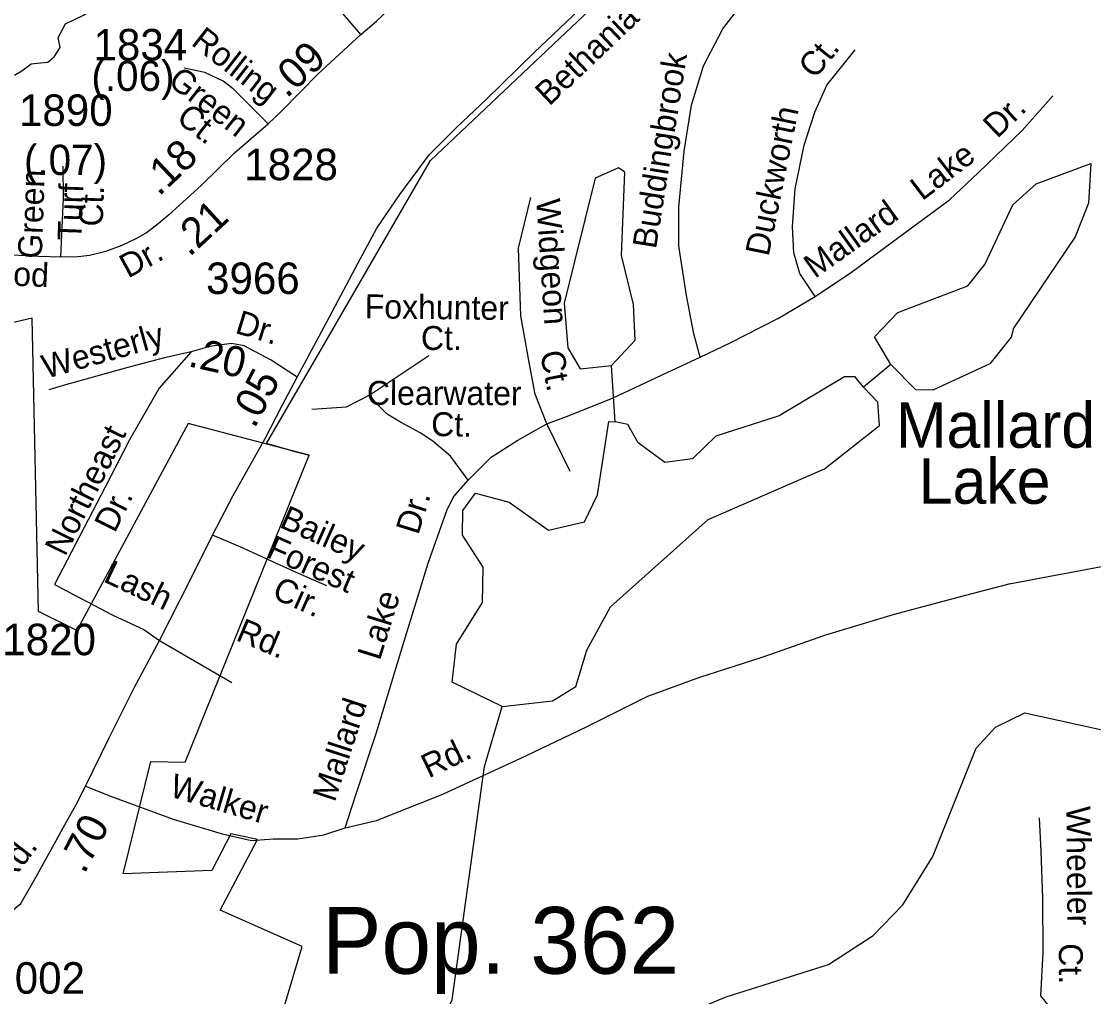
# Model space of a CAD drawing. Extents: x 1547597 to 1699558, y 810033 to 920809.
# Drawn here: x 1606444 to 1610700, y 887483 to 891354 of the extents above; entities that cross this region are included whole.
import ezdxf

# ---------------------------------------------------------------- set-up
doc = ezdxf.new("R2010")
doc.units = 0
for name, color, linetype in [('Exist Boundary Political City Limit New', 7, 'Continuous'), ('Exist Civil Demographics Community Label', 7, 'Continuous'), ('Exist Hydrographic Creek Single Shore', 7, 'Continuous'), ('Exist Hydrographic Lake Shore', 7, 'Continuous'), ('Exist Hydrographic Lake Shore Label', 7, 'Continuous'), ('Exist Hydrographic Misc Water Feature', 7, 'Continuous'), ('Exist Hydrographic Pond Under 1500 Sq Ft', 7, 'Continuous'), ('Exist Road Non-System Type 51', 7, 'Continuous'), ('Exist Road Non-System Type 51 Label', 7, 'Continuous'), ('Exist Road Secondary Mileage Hundredths English Label', 7, 'Continuous'), ('Exist Road Secondary Type 51 Attributed', 7, 'Continuous'), ('Exist Road Secondary Type 51 Label', 7, 'Continuous'), ('Exist Road Secondary Type 51 Number Label', 7, 'Continuous'), ('Map Preparation Boundary City Limit Buffer Line', 7, 'Continuous')]:
    doc.layers.add(name, color=color, linetype=linetype)

msp = doc.modelspace()

# ---------------------------------------------------------------- linework, layer by layer
at = {"layer": 'Exist Boundary Political City Limit New'}
msp.add_line((1607509.5, 889652.5), (1607586.7, 889632.2), dxfattribs=at)
for points in [[(1607509.5, 889652.5), (1607417.2, 889678.6), (1607648.8, 890077.9), (1608067.9, 890802.8), (1610209.7, 892829), (1611024.9, 893261.8), (1612823.9, 894479.4), (1612207.2, 895310.5), (1612274, 896874), (1611998.4, 896925.4), (1612104.6, 898867.8), (1612243.3, 898852.8), (1613046, 898837.8), (1613023.5, 898082.2), (1612987.7, 897048.5), (1614593, 897012), (1614905.3, 896819.9), (1615770.2, 898455.2)], [(1607509.5, 889652.5), (1607106.2, 889758.7), (1606663.7, 888936.5), (1606512, 889012.4), (1606486.7, 890176.2), (1606158, 890100.3), (1605702.8, 890302.7), (1605702.8, 890606.3), (1605849.4, 891168.3), (1605480, 891164.3)], [(1607372.8, 887059.8), (1607558.2, 887682.7), (1607232.3, 887827), (1607381, 888107.1), (1607275.4, 888130.1), (1607200, 887983.8), (1606848, 887970.4), (1606957.6, 888416.6), (1607093.5, 888414.2), (1607586.7, 889632.2)], [(1607372.8, 887059.8), (1607558.2, 887682.7), (1607232.3, 887827), (1607381, 888107.1), (1607275.4, 888130.1), (1607200, 887983.8), (1606848, 887970.4), (1606957.6, 888416.6), (1607093.5, 888414.2), (1607586.7, 889632.2)], [(1607586.7, 889632.2), (1607509.5, 889652.5)], [(1607586.7, 889632.2), (1607509.5, 889652.5)]]:
    msp.add_lwpolyline(points, dxfattribs=at)
at = {"layer": 'Exist Hydrographic Creek Single Shore'}
msp.add_lwpolyline([(1606417, 891140.5), (1606445.3, 891158.3), (1606482.1, 891185.9), (1606507, 891189.2), (1606548.4, 891192.5), (1606573.4, 891214.1), (1606597.1, 891250.3), (1606589.8, 891290.4), (1606619.1, 891344.3), (1606690.1, 891379.1), (1606773.8, 891439.5), (1606808, 891455.3), (1607135.1, 891925.6), (1607144.8, 891995.6), (1606989.8, 892266.6), (1606854.1, 892328.5), (1606477.4, 892489.8), (1606322.7, 892740.9)], dxfattribs=at)
at = {"layer": 'Exist Hydrographic Lake Shore'}
msp.add_line((1609994.7, 889892.3), (1609895.7, 889992.8), dxfattribs=at)
for points in [[(1609895.7, 889992.8), (1609830.7, 890102.5), (1609923.7, 890199.1), (1610200.7, 890305.1), (1610267.8, 890389), (1610379.7, 890626.4), (1610472.7, 890709.9), (1610689.8, 890790.8), (1610679.7, 890633.5), (1610627.7, 890499.9), (1610381.8, 890137.2), (1610372.7, 890101.3)], [(1610372.7, 890101.3), (1610287.7, 889994.6), (1610061.7, 889891), (1609994.7, 889892.3)], [(1609786.7, 889903.1), (1609753.7, 889943.2), (1609711.8, 889944), (1609451.8, 889788.5), (1609200.7, 889708.2), (1609107.7, 889618.2), (1608998.7, 889604), (1608891.8, 889681.6), (1608850.7, 889754.7), (1608800.7, 889765.5)], [(1609850.7, 889750.8), (1609843.7, 889842.8), (1609786.7, 889903.1)], [(1608352.7, 888635.5), (1608153.7, 888731.5), (1608171.7, 888882.1), (1608274.8, 889047.5), (1608276.7, 889188.6), (1608194.7, 889315), (1608195.7, 889413.4), (1608246.7, 889481.4), (1608379.7, 889445.8), (1608536.7, 889334.4), (1608678.7, 889367.5), (1608730.7, 889474.8), (1608775.7, 889766), (1608800.7, 889765.5)], [(1608352.7, 888635.5), (1608552.7, 888657.8), (1608644.7, 888714.9), (1608688.8, 888858.5), (1608782.7, 889030.6), (1609170.7, 889377.2), (1609631.7, 889578), (1609850.7, 889750.8)]]:
    msp.add_lwpolyline(points, dxfattribs=at)
at = {"layer": 'Exist Hydrographic Misc Water Feature'}
for p, q in [((1608800.7, 889765.5), (1608786.7, 889989)), ((1609895.7, 889992.8), (1609786.7, 889903.1))]:
    msp.add_line(p, q, dxfattribs=at)
for points in [[(1607764.7, 887035.6), (1607789.7, 887077.8), (1607957.7, 887176.2), (1608075.7, 887298.5), (1608153.7, 887470.9), (1608282.7, 888397.3), (1608352.7, 888635.5)], [(1607764.7, 887035.6), (1607813.7, 886992), (1607988.7, 886998.3), (1608290.7, 887136.6), (1608608.7, 887215.5), (1609237.7, 887481.7), (1609647.7, 887611.3), (1609824.7, 887725.8), (1609942.7, 887848.2), (1610061.7, 888039.5), (1610234.7, 888469.2), (1610310.7, 888553.1), (1610427.7, 888609.8), (1610835.8, 888519.4), (1611143.7, 888483.7), (1612002.7, 888512.2)]]:
    msp.add_lwpolyline(points, dxfattribs=at)
at = {"layer": 'Exist Hydrographic Pond Under 1500 Sq Ft'}
msp.add_lwpolyline([(1608786.7, 889989), (1608879.7, 890089), (1608873.7, 890230.2), (1608825.7, 890424.8), (1608838.7, 890756.2), (1608813.7, 890773.1), (1608721.7, 890732.3), (1608598.7, 890235.8), (1608612.7, 890058.2), (1608661.7, 889975.2), (1608786.7, 889989)], dxfattribs=at)
at = {"layer": 'Exist Road Non-System Type 51'}
for p, q in [((1607827.6, 889872), (1608061.1, 890028.6)), ((1608622, 889567.6), (1608529.3, 889756.4))]:
    msp.add_line(p, q, dxfattribs=at)
for points in [[(1609138.5, 890021.7), (1609113.4, 890114.8), (1609084.6, 890267), (1609054.2, 890463.2), (1609053.3, 890617.1), (1609075.3, 890839), (1609104.6, 891022.5), (1609152, 891178.2), (1609229, 891325.3), (1609332.2, 891460.5), (1609473.1, 891597.4), (1609589.9, 891702.2), (1609666.6, 891783.7), (1609747.5, 891903.6)], [(1609595.4, 890261.9), (1609534.4, 890353.3), (1609510.1, 890435.6), (1609504.6, 890539.5), (1609515.7, 890689.4), (1609551.2, 890862.9), (1609594.1, 890994.5), (1609641.1, 891102), (1609754.2, 891241.2)], [(1609595.4, 890261.9), (1609738.5, 890359.4), (1609896.9, 890475.3), (1610128.4, 890646), (1610243.8, 890755.2), (1610417.1, 890921.8), (1610538.2, 891058.6)], [(1608529.3, 889756.4), (1608483.7, 889874.2), (1608460.8, 889994.4), (1608426.8, 890185.8), (1608417.7, 890454.1), (1608466.4, 890655.3)], [(1609138.5, 890021.7), (1609257.2, 890079), (1609449.1, 890176.5), (1609595.4, 890261.9)], [(1607118.2, 890042.7), (1606990.6, 889899), (1606872.5, 889693.2), (1606776.2, 889505), (1606575, 889119.7)], [(1608529.3, 889756.4), (1608618.2, 889790), (1608792.7, 889860.5), (1609007.5, 889960.7), (1609138.5, 890021.7)], [(1607596.3, 889815.3), (1607734.6, 889824.4), (1607827.6, 889872)], [(1608217.6, 889533.9), (1608147.3, 889629.2), (1608076.7, 889688.7), (1608027.2, 889721.7), (1607948.8, 889763), (1607895.2, 889796), (1607849.8, 889841.4), (1607827.6, 889872)], [(1608217.6, 889533.9), (1608251.6, 889568), (1608308.3, 889624.7), (1608414.8, 889692.8), (1608529.3, 889756.4)], [(1607728.8, 888153.3), (1607773.4, 888288.4), (1607851.8, 888527.7), (1607962.7, 888894.6), (1608058.9, 889203.6), (1608133.7, 889416.9), (1608160.9, 889469.1), (1608217.6, 889533.9)], [(1607656, 889113.4), (1607532.5, 889168.3), (1607315.4, 889268), (1607202.9, 889315.7)], [(1607728.8, 888153.3), (1607853.9, 888182.9), (1608116.7, 888286.7), (1608446.6, 888438.6), (1608687.6, 888553.7), (1608930.5, 888675.6), (1609136.8, 888751.7), (1609384, 888831.4), (1609637.9, 888919.4), (1609910, 889000.8), (1610163.2, 889069.4), (1610365.6, 889121.7), (1610583.5, 889162.8), (1610879.8, 889218.4), (1611032.3, 889252.3), (1611198.4, 889280.9), (1611286.8, 889292.3)], [(1606575, 889119.7), (1606806.9, 888997.1), (1606929.4, 888940.1), (1606991.5, 888897.5)], [(1606991.5, 888897.5), (1607279.4, 888730)], [(1606698.3, 888318.9), (1606801.2, 888277.4), (1607046.8, 888187.7), (1607240.9, 888129.6), (1607357.1, 888103), (1607443, 888109.9), (1607540.8, 888109.1), (1607644.6, 888125.9), (1607728.8, 888153.3)], [(1610483.6, 888193.2), (1610491.4, 888059.9), (1610496.9, 887875), (1610499.2, 887658.5), (1610489.4, 887487), (1610541.7, 887423.3), (1610628.9, 887419.3), (1610767.6, 887410.4), (1610940.6, 887412.7)]]:
    msp.add_lwpolyline(points, dxfattribs=at)
at = {"layer": 'Exist Road Secondary Type 51 Attributed'}
for points in [[(1607538.3, 889942.1), (1607654.9, 890159.7), (1607781.3, 890395.9), (1607855.2, 890534.3), (1607945.8, 890667.9), (1608062.7, 890825.4), (1608172.4, 890935.2), (1608289.2, 891045), (1608480, 891231.6), (1608682.7, 891424.9), (1608844.9, 891587.1), (1609037.1, 891763.2), (1609206.4, 891932.7), (1609344.7, 892056.7), (1609442.5, 892147.4), (1609592.8, 892285.8), (1609780.4, 892472.9), (1609890.1, 892575.5), (1610014.2, 892704.4), (1610133.4, 892814.1), (1610238.3, 892900.1), (1610350.4, 892959.7), (1610509, 893034.6), (1610702.7, 893122.9)], [(1607791.8, 891302.2), (1607852.9, 891355.4), (1608004.7, 891500), (1608134.8, 891621.6)], [(1607791.8, 891302.2), (1607696.5, 891413.9), (1607625.5, 891489.5), (1607571.3, 891535.5), (1607519.4, 891568.4), (1607451, 891588.1), (1607384, 891602.5), (1607327.5, 891607.8), (1607277.2, 891599.9), (1607178.7, 891561.1), (1607131.7, 891519.1)], [(1607423.6, 890948.4), (1607477.2, 890999.4), (1607622, 891147), (1607791.8, 891302.2)], [(1607423.6, 890948.4), (1607284, 891087.1), (1607245, 891117.5), (1607171.5, 891152.1), (1607089.3, 891169.4)], [(1606600.7, 890419.6), (1606669.7, 890420.9), (1606714.4, 890426.9), (1606779.4, 890442.6), (1606844.2, 890466.3), (1606900, 890492.6), (1606939.4, 890515.6), (1606986.1, 890551.7), (1607042.6, 890598.4), (1607158.3, 890704.8), (1607289.5, 890833), (1607423.6, 890948.4)], [(1606600.7, 890419.6), (1606610.5, 890652.3), (1606610.2, 890779.8)], [(1606116, 890442.6), (1606208, 890439.3), (1606352.3, 890430.8), (1606511.3, 890422.3), (1606600.7, 890419.6)], [(1607538.3, 889942.1), (1607434.7, 890010.1), (1607328.2, 890066.4), (1607277.9, 890075.3), (1607192.1, 890063.4), (1607118.2, 890042.7), (1607011.7, 890019), (1606866.7, 889980.5), (1606618.2, 889912.5), (1606553.2, 889891.7)], [(1605097.3, 887885.1), (1605343.2, 887840.9), (1605494.3, 887819.9), (1605635, 887797.5), (1605858, 887757.5), (1606028.5, 887728.2), (1606166.9, 887716.3), (1606248.3, 887722.8), (1606328.6, 887762), (1606441.9, 887852.9), (1606503.2, 887961.8), (1606615.8, 888164.9), (1606660.4, 888242.7), (1606698.3, 888318.9), (1606790.4, 888507.4), (1606892, 888708.4), (1606991.5, 888897.5), (1607115.4, 889138.6), (1607202.9, 889315.7), (1607284.1, 889472.9), (1607411.1, 889699.3), (1607479.1, 889829.6), (1607538.3, 889942.1)]]:
    msp.add_lwpolyline(points, dxfattribs=at)
at = {"layer": 'Map Preparation Boundary City Limit Buffer Line'}
msp.add_line((1607509.5, 889652.5), (1607586.7, 889632.2), dxfattribs=at)
for points in [[(1607509.5, 889652.5), (1607417.2, 889678.6), (1607648.8, 890077.9), (1608067.9, 890802.8), (1610209.7, 892829), (1611024.9, 893261.8), (1612823.9, 894479.4), (1612207.2, 895310.5), (1612274, 896874), (1611998.4, 896925.4), (1612104.6, 898867.8), (1612243.3, 898852.8), (1613046, 898837.8), (1613023.5, 898082.2), (1612987.7, 897048.5), (1614593, 897012), (1614905.3, 896819.9), (1615770.2, 898455.2)], [(1607509.5, 889652.5), (1607106.2, 889758.7), (1606663.7, 888936.5), (1606512, 889012.4), (1606486.7, 890176.2), (1606158, 890100.3), (1605702.8, 890302.7), (1605702.8, 890606.3), (1605849.4, 891168.3), (1605480, 891164.3)], [(1607372.8, 887059.8), (1607558.2, 887682.7), (1607232.3, 887827), (1607381, 888107.1), (1607275.4, 888130.1), (1607200, 887983.8), (1606848, 887970.4), (1606957.6, 888416.6), (1607093.5, 888414.2), (1607586.7, 889632.2)], [(1607372.8, 887059.8), (1607558.2, 887682.7), (1607232.3, 887827), (1607381, 888107.1), (1607275.4, 888130.1), (1607200, 887983.8), (1606848, 887970.4), (1606957.6, 888416.6), (1607093.5, 888414.2), (1607586.7, 889632.2)], [(1607586.7, 889632.2), (1607509.5, 889652.5)], [(1607586.7, 889632.2), (1607509.5, 889652.5)]]:
    msp.add_lwpolyline(points, dxfattribs=at)

# ---------------------------------------------------------------- texts
at = {"layer": 'Exist Civil Demographics Community Label'}
msp.add_text('Pop. 362', height=265, dxfattribs=at).set_placement((1607636.6, 887574))
at = {"layer": 'Exist Hydrographic Lake Shore Label'}
for s, p in [('Mallard', (1609915.3, 889662)), ('Lake', (1610006.1, 889439.8))]:
    msp.add_text(s, height=180.45, dxfattribs=at).set_placement(p)
at = {"layer": 'Exist Road Non-System Type 51 Label'}
for s, rotation, p in [('Buddingbrook', 80.9153, (1608963, 890448.4)), ('Ct.', 50.8918, (1609594.4, 891122.6)), ('Dr.', 43.8707, (1610317.7, 890886.8)), ('Duckworth', 78.4273, (1609410, 890418.6)), ('Lake', 37.3959, (1610019.8, 890640)), ('Widgeon', 273.7643, (1608487.2, 890648)), ('Mallard', 35.5617, (1609593.9, 890331.6)), ('Foxhunter', 359.2932, (1607806.3, 890176.1)), ('Ct.', 359.948, (1608030, 890050.3)), ('Ct.', 280.8253, (1608502.3, 890039.4)), ('Clearwater', 359.8464, (1607815.2, 889832.4)), ('Ct.', 358.7075, (1608069.7, 889709.1)), ('Northeast', 63.5793, (1606617.5, 889226.8)), ('Dr.', 63.5793, (1606814.5, 889320.7)), ('Dr.', 72.6498, (1608019.1, 889312.6)), ('Bailey', 336.0265, (1607463.7, 889348.7)), ('Forest', 336.0265, (1607411.5, 889230.2)), ('Lash', 334.5881, (1606764.9, 889132.9)), ('Cir.', 336.0265, (1607434.3, 889067.5)), ('Lake', 72.6958, (1607866.6, 888814)), ('Rd.', 337.1517, (1607291.1, 888899.8)), ('Mallard', 71.9379, (1607687.6, 888252)), ('Rd.', 25.6832, (1608060.8, 888348.8)), ('Walker', 343.6371, (1607027.2, 888279)), ('Wheeler', 270.5229, (1610592.1, 888239.3)), ('Ct.', 270.5229, (1610561.9, 887694.8))]:
    msp.add_text(s, height=95, rotation=rotation, dxfattribs=at).set_placement(p)
at = {"layer": 'Exist Road Secondary Mileage Hundredths English Label'}
for s, rotation, p in [('.09', 42.5949, (1607496.5, 891046.8)), ('(.06)', 0.0928, (1606721.6, 891078.2)), ('(.07)', 0.2068, (1606454.1, 890744.6)), ('.18', 43.3755, (1606989.9, 890657.1)), ('.21', 42.5805, (1607110.4, 890417.4)), ('.20', 347.388, (1607101.7, 889986.3)), ('.05', 61.9168, (1607368.9, 889735.1)), ('.70', 62.5526, (1606693.6, 887966.8))]:
    msp.add_text(s, height=120, rotation=rotation, dxfattribs=at).set_placement(p)
at = {"layer": 'Exist Road Secondary Type 51 Label'}
for s, rotation, p in [('Bethania -  Hall', 43.5828, (1608539.2, 891015.8)), ('Rolling', 322.1038, (1607113.4, 891264.1)), ('Green', 322.1038, (1607020.9, 891107.4)), ('Ct.', 322.1038, (1607053.8, 890961)), ('Green', 88.0058, (1606524.6, 890411.5)), ('Turf', 88.0058, (1606682, 890483.1)), ('Ct.', 88.0058, (1606766.2, 890539.1)), ('Dr.', 28.4758, (1606867.1, 890333.1)), ('Turfwood', 357.5661, (1606022, 890321.9)), ('Dr.', 343.1322, (1607288.1, 890118.9)), ('Westerly', 15.7381, (1606541.4, 889935.3)), ('Rd.', 52.4212, (1606392, 887922.7))]:
    msp.add_text(s, height=95, rotation=rotation, dxfattribs=at).set_placement(p)
at = {"layer": 'Exist Road Secondary Type 51 Number Label'}
for s, p in [('1834', (1606730.1, 891199.6)), ('1890', (1606434.1, 890939.6)), ('1828', (1607328.5, 890724.3)), ('3966', (1607176.9, 890272.4)), ('1820', (1606367.9, 888838.5)), ('4002', (1606324.3, 887494.9))]:
    msp.add_text(s, height=125, dxfattribs=at).set_placement(p)

doc.saveas('drawing.dxf')
